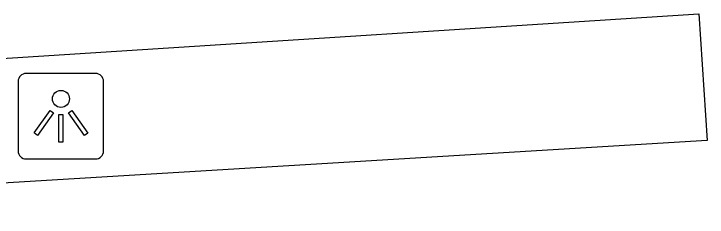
# Model space of a CAD drawing. Extents: x 164150 to 165261, y 382513 to 383432.
# Drawn here: x 164348.14 to 164356.22, y 383126.32 to 383128.68 of the extents above; entities that cross this region are included whole.
import ezdxf

# ---------------------------------------------------------------- set-up
doc = ezdxf.new("R2010")
doc.units = 0
doc.layers.add('IMGEO_Lichtpunt', color=7, linetype='Continuous')
doc.layers.add('IMGEO_Voetgangersgebied_open', color=7, linetype='Continuous')

msp = doc.modelspace()

# ---------------------------------------------------------------- linework, layer by layer
at = {"layer": 'IMGEO_Lichtpunt'}
for p, q in [((164349.0926, 383127.9881), (164348.2855, 383127.9881)), ((164349.0926, 383127.9881), (164348.2855, 383127.9881)), ((164348.1908, 383127.8935), (164348.1908, 383127.0863)), ((164348.1908, 383127.8935), (164348.1908, 383127.0863)), ((164349.1873, 383127.0863), (164349.1873, 383127.8935)), ((164349.1873, 383127.0863), (164349.1873, 383127.8935)), ((164348.2855, 383126.9917), (164349.0926, 383126.9917)), ((164348.2855, 383126.9917), (164349.0926, 383126.9917))]:
    msp.add_line(p, q, dxfattribs=at)
for points in [[(164348.5652, 383127.5568), (164348.6037, 383127.5293), (164348.4164, 383127.2669), (164348.3779, 383127.2944), (164348.5652, 383127.5568)], [(164348.7766, 383127.5291), (164348.8152, 383127.5565), (164349.0019, 383127.2936), (164348.9633, 383127.2662), (164348.7766, 383127.5291)], [(164348.6667, 383127.5091), (164348.714, 383127.5091), (164348.714, 383127.1867), (164348.6667, 383127.1867), (164348.6667, 383127.5091)]]:
    msp.add_lwpolyline(points, dxfattribs=at)
msp.add_circle((164348.6904, 383127.6914), 0.0994, dxfattribs=at)
for centre, start, end in [((164348.2855, 383127.8935), 90, 180), ((164348.2855, 383127.8935), 90, 180), ((164349.0926, 383127.8935), 0, 90), ((164349.0926, 383127.8935), 0, 90), ((164348.2855, 383127.0863), 180, 270), ((164348.2855, 383127.0863), 180, 270), ((164349.0926, 383127.0863), 270, 0), ((164349.0926, 383127.0863), 270, 360)]:
    msp.add_arc(centre, 0.0946, start, end, dxfattribs=at)
at = {"layer": 'IMGEO_Voetgangersgebied_open'}
msp.add_lwpolyline([(164356.118, 383128.681), (164356.216, 383127.207), (164341.467, 383126.315), (164341.341, 383127.736), (164356.118, 383128.681)], dxfattribs=at)

doc.saveas('drawing.dxf')
